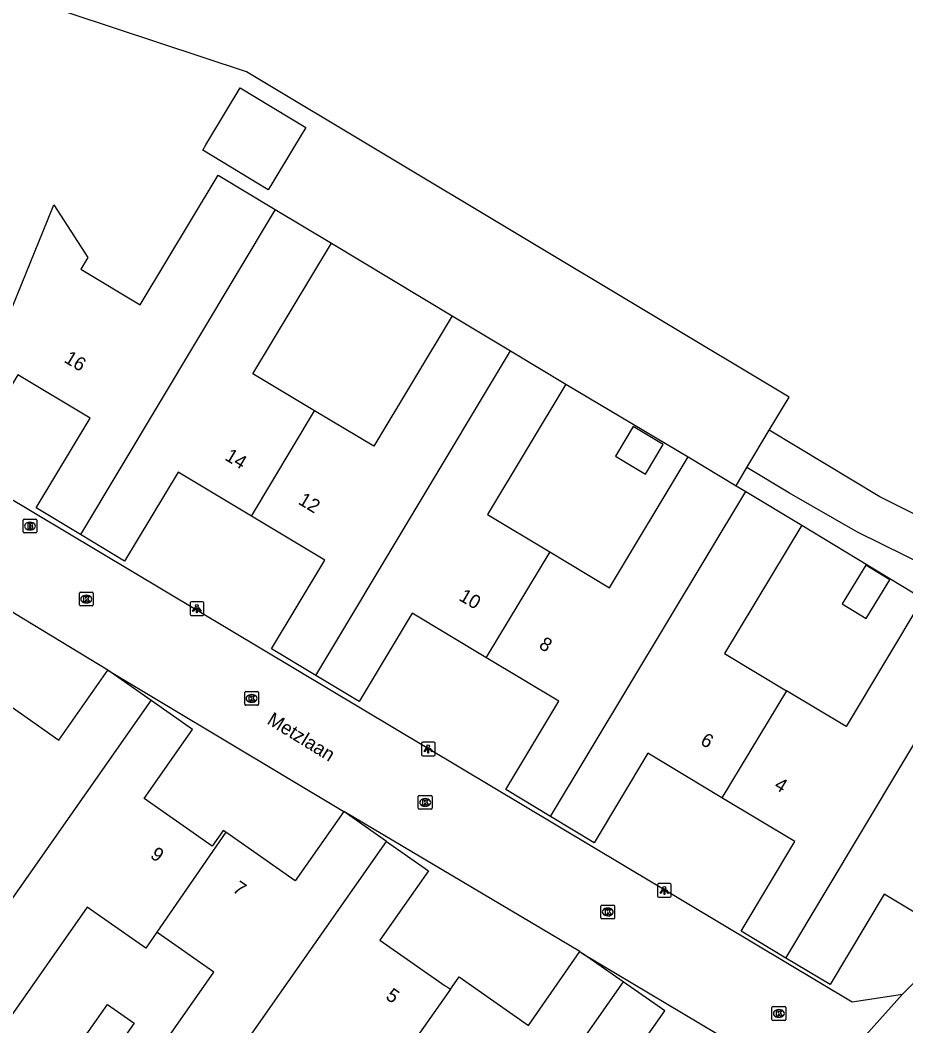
# Model space of a CAD drawing. Extents: x 158474 to 159560, y 388525 to 389605.
# Drawn here: x 158711.4 to 158776, y 389145.9 to 389219.3 of the extents above; entities that cross this region are included whole.
import ezdxf

# ---------------------------------------------------------------- set-up
doc = ezdxf.new("R2010")
doc.units = 0
for name, color, linetype in [('IMGEO_Brandkraan', 7, 'Continuous'), ('IMGEO_Erf', 7, 'Continuous'), ('IMGEO_Greppel_droge_sloot', 7, 'Continuous'), ('IMGEO_Groenvoorziening', 7, 'Continuous'), ('IMGEO_Kolk', 7, 'Continuous'), ('IMGEO_Lichtpunt', 7, 'Continuous'), ('IMGEO_Loofbos', 7, 'Continuous'), ('IMGEO_Openbare_ruimte_label', 7, 'Continuous'), ('IMGEO_Pand', 7, 'Continuous'), ('IMGEO_Pand_nummerreeks', 7, 'Continuous'), ('IMGEO_Rijbaan_lokaal_open', 7, 'Continuous')]:
    doc.layers.add(name, color=color, linetype=linetype)

msp = doc.modelspace()

# ---------------------------------------------------------------- linework, layer by layer
at = {"layer": 'IMGEO_Brandkraan'}
for p, q in [((158711.612, 389181.956), (158711.612, 389182.808)), ((158711.687, 389182.882), (158712.539, 389182.882)), ((158712.1, 389182.662), (158712.125, 389182.662)), ((158712.613, 389182.808), (158712.613, 389181.956)), ((158712.539, 389181.882), (158711.687, 389181.882)), ((158712.123, 389182.102), (158712.098, 389182.102))]:
    msp.add_line(p, q, dxfattribs=at)
for points in [[(158711.612, 389181.956), (158711.612, 389182.808)], [(158711.687, 389182.882), (158712.539, 389182.882)], [(158711.96, 389182.582), (158711.96, 389182.182), (158712.173, 389182.182)], [(158712.191, 389182.582), (158711.96, 389182.582)], [(158712.139, 389182.501), (158712.085, 389182.501), (158712.085, 389182.425)], [(158712.085, 389182.425), (158712.138, 389182.425)], [(158712.613, 389182.808), (158712.613, 389181.956)], [(158712.539, 389181.882), (158711.687, 389181.882)], [(158712.147, 389182.349), (158712.085, 389182.349), (158712.085, 389182.268)], [(158712.085, 389182.268), (158712.147, 389182.268)]]:
    msp.add_lwpolyline(points, dxfattribs=at)
for centre, radius, start, end in [((158711.689, 389182.806), 0.0765, 91.55205, 178.44795), ((158711.689, 389182.806), 0.0765, 91.55205, 178.44795), ((158712.14, 389182.463), 0.0379, 267.82845, 90.93552), ((158712.195, 389182.437), 0.145, 59.4692, 91.53667), ((158712.22, 389182.484), 0.0922, 285.51372, 58.15012), ((158712.225, 389182.292), 0.105, 301.31148, 78.98903), ((158712.537, 389182.806), 0.0765, 1.55205, 88.44795), ((158712.537, 389182.806), 0.0765, 1.55205, 88.44795), ((158711.689, 389181.958), 0.0765, 181.55205, 268.44795), ((158711.689, 389181.958), 0.0765, 181.55205, 268.44795), ((158712.148, 389182.308), 0.0404, 269.87594, 90.50774), ((158712.179, 389182.433), 0.251, 268.66757, 293.53466), ((158712.537, 389181.958), 0.0765, 271.55205, 358.44795), ((158712.537, 389181.958), 0.0765, 271.55205, 358.44795)]:
    msp.add_arc(centre, radius, start, end, dxfattribs=at)
for centre, major_axis, ratio, start_param, end_param in [((158712.099, 389182.382), (-0.387, 0.002), 0.722429, 4.712389, 7.853982), ((158712.124, 389182.382), (-0.39, 0.002), 0.717154, 1.570796, 4.712389)]:
    msp.add_ellipse(centre, major_axis=major_axis, ratio=ratio, start_param=start_param, end_param=end_param, dxfattribs=at)
at = {"layer": 'IMGEO_Erf'}
for points in [[(158734.093, 389203.017), (158742.899, 389197.719)], [(158751.203, 389192.731), (158760.121, 389187.423)]]:
    msp.add_lwpolyline(points, dxfattribs=at)
at = {"layer": 'IMGEO_Greppel_droge_sloot'}
for points in [[(158764.395, 389186.648), (158766.03, 389189.364)], [(158810.158, 389189.068), (158786.591, 389178.546), (158781.873, 389180.616), (158774.112, 389184.524), (158766.03, 389189.364)], [(158784.431, 389175.84), (158779.467, 389178.481), (158772.466, 389181.935), (158767.506, 389184.775), (158764.395, 389186.648)]]:
    msp.add_lwpolyline(points, dxfattribs=at)
at = {"layer": 'IMGEO_Groenvoorziening'}
for points in [[(158763.633, 389185.313), (158764.395, 389186.648)], [(158768.41, 389182.443), (158777.247, 389177.089)]]:
    msp.add_lwpolyline(points, dxfattribs=at)
at = {"layer": 'IMGEO_Kolk'}
for p, q in [((158715.716, 389176.63), (158715.716, 389177.482)), ((158715.791, 389177.556), (158716.643, 389177.556)), ((158716.204, 389177.336), (158716.229, 389177.336)), ((158716.717, 389177.482), (158716.717, 389176.63)), ((158716.643, 389176.556), (158715.791, 389176.556)), ((158716.227, 389176.776), (158716.202, 389176.776)), ((158727.773, 389169.381), (158727.773, 389170.233)), ((158727.848, 389170.307), (158728.7, 389170.307)), ((158728.261, 389170.087), (158728.286, 389170.087)), ((158728.774, 389170.233), (158728.774, 389169.381)), ((158728.7, 389169.307), (158727.848, 389169.307)), ((158728.284, 389169.527), (158728.259, 389169.527)), ((158740.437, 389161.798), (158740.437, 389162.65)), ((158740.512, 389162.724), (158741.364, 389162.724)), ((158741.438, 389162.65), (158741.438, 389161.798)), ((158740.948, 389161.944), (158740.923, 389161.944)), ((158740.925, 389162.504), (158740.95, 389162.504)), ((158741.364, 389161.724), (158740.512, 389161.724)), ((158753.759, 389153.808), (158753.759, 389154.66)), ((158753.834, 389154.734), (158754.686, 389154.734)), ((158754.76, 389154.66), (158754.76, 389153.808)), ((158754.27, 389153.954), (158754.245, 389153.954)), ((158754.247, 389154.514), (158754.272, 389154.514)), ((158754.686, 389153.734), (158753.834, 389153.734)), ((158766.235, 389146.403), (158766.235, 389147.255)), ((158766.31, 389147.329), (158767.162, 389147.329)), ((158767.236, 389147.255), (158767.236, 389146.403)), ((158766.746, 389146.549), (158766.721, 389146.549)), ((158766.723, 389147.109), (158766.748, 389147.109)), ((158767.162, 389146.329), (158766.31, 389146.329))]:
    msp.add_line(p, q, dxfattribs=at)
for points in [[(158715.716, 389176.63), (158715.716, 389177.482)], [(158715.791, 389177.556), (158716.643, 389177.556)], [(158716.717, 389177.482), (158716.717, 389176.63)], [(158716.643, 389176.556), (158715.791, 389176.556)], [(158716.037, 389177.256), (158716.16, 389177.256), (158716.16, 389177.105), (158716.29, 389177.256), (158716.454, 389177.256), (158716.308, 389177.105), (158716.461, 389176.856), (158716.309, 389176.856), (158716.224, 389177.02), (158716.16, 389176.953), (158716.16, 389176.856), (158716.037, 389176.856), (158716.037, 389177.256)], [(158727.773, 389169.381), (158727.773, 389170.233)], [(158727.848, 389170.307), (158728.7, 389170.307)], [(158728.094, 389170.007), (158728.217, 389170.007), (158728.217, 389169.856), (158728.347, 389170.007), (158728.511, 389170.007), (158728.365, 389169.856), (158728.518, 389169.607), (158728.366, 389169.607), (158728.281, 389169.771), (158728.217, 389169.704), (158728.217, 389169.607), (158728.094, 389169.607), (158728.094, 389170.007)], [(158728.774, 389170.233), (158728.774, 389169.381)], [(158728.7, 389169.307), (158727.848, 389169.307)], [(158740.437, 389161.798), (158740.437, 389162.65)], [(158740.512, 389162.724), (158741.364, 389162.724)], [(158741.438, 389162.65), (158741.438, 389161.798)], [(158740.758, 389162.424), (158740.881, 389162.424), (158740.881, 389162.273), (158741.011, 389162.424), (158741.175, 389162.424), (158741.029, 389162.273), (158741.182, 389162.024), (158741.03, 389162.024), (158740.945, 389162.188), (158740.881, 389162.121), (158740.881, 389162.024), (158740.758, 389162.024), (158740.758, 389162.424)], [(158741.364, 389161.724), (158740.512, 389161.724)], [(158753.759, 389153.808), (158753.759, 389154.66)], [(158753.834, 389154.734), (158754.686, 389154.734)], [(158754.76, 389154.66), (158754.76, 389153.808)], [(158754.08, 389154.434), (158754.203, 389154.434), (158754.203, 389154.283), (158754.333, 389154.434), (158754.497, 389154.434), (158754.351, 389154.283), (158754.504, 389154.034), (158754.352, 389154.034), (158754.267, 389154.198), (158754.203, 389154.131), (158754.203, 389154.034), (158754.08, 389154.034), (158754.08, 389154.434)], [(158754.686, 389153.734), (158753.834, 389153.734)], [(158766.235, 389146.403), (158766.235, 389147.255)], [(158766.31, 389147.329), (158767.162, 389147.329)], [(158767.236, 389147.255), (158767.236, 389146.403)], [(158766.556, 389147.029), (158766.679, 389147.029), (158766.679, 389146.878), (158766.809, 389147.029), (158766.973, 389147.029), (158766.827, 389146.878), (158766.98, 389146.629), (158766.828, 389146.629), (158766.743, 389146.793), (158766.679, 389146.726), (158766.679, 389146.629), (158766.556, 389146.629), (158766.556, 389147.029)], [(158767.162, 389146.329), (158766.31, 389146.329)]]:
    msp.add_lwpolyline(points, dxfattribs=at)
for centre, start, end in [((158715.793, 389177.48), 91.55205, 178.44795), ((158715.793, 389177.48), 91.55205, 178.44795), ((158716.641, 389177.48), 1.55205, 88.44795), ((158716.641, 389177.48), 1.55205, 88.44795), ((158715.793, 389176.632), 181.55205, 268.44795), ((158715.793, 389176.632), 181.55205, 268.44795), ((158716.641, 389176.632), 271.55205, 358.44795), ((158716.641, 389176.632), 271.55205, 358.44795), ((158727.85, 389170.231), 91.55205, 178.44795), ((158727.85, 389170.231), 91.55205, 178.44795), ((158728.698, 389170.231), 1.55205, 88.44795), ((158728.698, 389170.231), 1.55205, 88.44795), ((158727.85, 389169.383), 181.55205, 268.44795), ((158727.85, 389169.383), 181.55205, 268.44795), ((158728.698, 389169.383), 271.55205, 358.44795), ((158728.698, 389169.383), 271.55205, 358.44795), ((158740.514, 389162.648), 91.55205, 178.44795), ((158740.514, 389162.648), 91.55205, 178.44795), ((158741.362, 389162.648), 1.55205, 88.44795), ((158741.362, 389162.648), 1.55205, 88.44795), ((158740.514, 389161.8), 181.55205, 268.44795), ((158740.514, 389161.8), 181.55205, 268.44795), ((158741.362, 389161.8), 271.55205, 358.44795), ((158741.362, 389161.8), 271.55205, 358.44795), ((158753.836, 389154.658), 91.55205, 178.44795), ((158753.836, 389154.658), 91.55205, 178.44795), ((158754.684, 389154.658), 1.55205, 88.44795), ((158754.684, 389154.658), 1.55205, 88.44795), ((158753.836, 389153.81), 181.55205, 268.44795), ((158753.836, 389153.81), 181.55205, 268.44795), ((158754.684, 389153.81), 271.55205, 358.44795), ((158754.684, 389153.81), 271.55205, 358.44795), ((158766.312, 389147.253), 91.55205, 178.44795), ((158766.312, 389147.253), 91.55205, 178.44795), ((158767.16, 389147.253), 1.55205, 88.44795), ((158767.16, 389147.253), 1.55205, 88.44795), ((158766.312, 389146.405), 181.55205, 268.44795), ((158766.312, 389146.405), 181.55205, 268.44795), ((158767.16, 389146.405), 271.55205, 358.44795), ((158767.16, 389146.405), 271.55205, 358.44795)]:
    msp.add_arc(centre, 0.0765, start, end, dxfattribs=at)
for centre, major_axis, ratio, start_param, end_param in [((158716.203, 389177.056), (-0.387, 0.002), 0.722429, 4.712389, 7.853982), ((158716.228, 389177.056), (-0.39, 0.002), 0.717154, 1.570796, 4.712389), ((158728.26, 389169.807), (-0.387, 0.002), 0.722429, 4.712389, 7.853982), ((158728.285, 389169.807), (-0.39, 0.002), 0.717154, 1.570796, 4.712389), ((158740.924, 389162.224), (-0.387, 0.002), 0.722429, 4.712389, 7.853982), ((158740.949, 389162.224), (-0.39, 0.002), 0.717154, 1.570796, 4.712389), ((158754.246, 389154.234), (-0.387, 0.002), 0.722429, 4.712389, 7.853982), ((158754.271, 389154.234), (-0.39, 0.002), 0.717154, 1.570796, 4.712389), ((158766.722, 389146.829), (-0.387, 0.002), 0.722429, 4.712389, 7.853982), ((158766.747, 389146.829), (-0.39, 0.002), 0.717154, 1.570796, 4.712389)]:
    msp.add_ellipse(centre, major_axis=major_axis, ratio=ratio, start_param=start_param, end_param=end_param, dxfattribs=at)
at = {"layer": 'IMGEO_Lichtpunt'}
for p, q in [((158723.788, 389176.77), (158723.788, 389175.963)), ((158723.788, 389176.77), (158723.788, 389175.963)), ((158724.69, 389176.865), (158723.882, 389176.865)), ((158724.69, 389176.865), (158723.882, 389176.865)), ((158724.784, 389175.963), (158724.784, 389176.77)), ((158724.784, 389175.963), (158724.784, 389176.77)), ((158723.882, 389175.869), (158724.69, 389175.869)), ((158723.882, 389175.869), (158724.69, 389175.869)), ((158740.666, 389166.53), (158740.666, 389165.723)), ((158740.666, 389166.53), (158740.666, 389165.723)), ((158741.568, 389166.625), (158740.76, 389166.625)), ((158741.568, 389166.625), (158740.76, 389166.625)), ((158741.662, 389165.723), (158741.662, 389166.53)), ((158741.662, 389165.723), (158741.662, 389166.53)), ((158740.76, 389165.629), (158741.568, 389165.629)), ((158740.76, 389165.629), (158741.568, 389165.629)), ((158757.886, 389156.204), (158757.886, 389155.397)), ((158757.886, 389156.204), (158757.886, 389155.397)), ((158758.788, 389156.299), (158757.98, 389156.299)), ((158758.788, 389156.299), (158757.98, 389156.299)), ((158758.882, 389155.397), (158758.882, 389156.204)), ((158758.882, 389155.397), (158758.882, 389156.204)), ((158757.98, 389155.303), (158758.788, 389155.303)), ((158757.98, 389155.303), (158758.788, 389155.303))]:
    msp.add_line(p, q, dxfattribs=at)
for points in [[(158724.162, 389176.434), (158724.201, 389176.406), (158724.013, 389176.144), (158723.975, 389176.171), (158724.162, 389176.434)], [(158724.264, 389176.386), (158724.311, 389176.386), (158724.311, 389176.064), (158724.264, 389176.064), (158724.264, 389176.386)], [(158724.374, 389176.406), (158724.412, 389176.433), (158724.599, 389176.171), (158724.56, 389176.143), (158724.374, 389176.406)], [(158741.04, 389166.194), (158741.079, 389166.166), (158740.891, 389165.904), (158740.853, 389165.931), (158741.04, 389166.194)], [(158741.142, 389166.146), (158741.189, 389166.146), (158741.189, 389165.824), (158741.142, 389165.824), (158741.142, 389166.146)], [(158741.252, 389166.166), (158741.29, 389166.193), (158741.477, 389165.931), (158741.438, 389165.903), (158741.252, 389166.166)], [(158758.26, 389155.868), (158758.299, 389155.84), (158758.111, 389155.578), (158758.073, 389155.605), (158758.26, 389155.868)], [(158758.362, 389155.82), (158758.409, 389155.82), (158758.409, 389155.498), (158758.362, 389155.498), (158758.362, 389155.82)], [(158758.472, 389155.84), (158758.51, 389155.867), (158758.697, 389155.605), (158758.658, 389155.577), (158758.472, 389155.84)]]:
    msp.add_lwpolyline(points, dxfattribs=at)
for centre in [(158724.287, 389176.568), (158741.165, 389166.328), (158758.385, 389156.002)]:
    msp.add_circle(centre, 0.0994, dxfattribs=at)
for centre, start, end in [((158723.882, 389176.77), 90, 180), ((158723.882, 389176.77), 90, 180), ((158724.69, 389176.77), 0, 90), ((158724.69, 389176.77), 0, 90), ((158723.882, 389175.963), 180, 270), ((158723.882, 389175.963), 180, 270), ((158724.69, 389175.963), 270, 0), ((158724.69, 389175.963), 270, 360), ((158740.76, 389166.53), 90, 180), ((158740.76, 389166.53), 90, 180), ((158741.568, 389166.53), 0, 90), ((158741.568, 389166.53), 0, 90), ((158740.76, 389165.723), 180, 270), ((158740.76, 389165.723), 180, 270), ((158741.568, 389165.723), 270, 0), ((158741.568, 389165.723), 270, 360), ((158757.98, 389156.204), 90, 180), ((158757.98, 389156.204), 90, 180), ((158758.788, 389156.204), 0, 90), ((158758.788, 389156.204), 0, 90), ((158757.98, 389155.397), 180, 270), ((158757.98, 389155.397), 180, 270), ((158758.788, 389155.397), 270, 0), ((158758.788, 389155.397), 270, 360)]:
    msp.add_arc(centre, 0.0946, start, end, dxfattribs=at)
at = {"layer": 'IMGEO_Loofbos'}
msp.add_lwpolyline([(158766.03, 389189.364), (158767.477, 389191.78), (158727.896, 389215.503), (158702.299, 389223.987), (158700.087, 389221.525), (158686.996, 389223.41)], dxfattribs=at)
at = {"layer": 'IMGEO_Pand'}
for points in [[(158724.934, 389210.176), (158726.527, 389212.809), (158727.454, 389214.341), (158732.237, 389211.448), (158731.418, 389210.094), (158729.825, 389207.46), (158729.494, 389206.913), (158724.711, 389209.807), (158724.934, 389210.176)], [(158715.792, 389181.757), (158712.551, 389183.704), (158716.49, 389190.26), (158711.235, 389193.417), (158710.72, 389192.56), (158708.886, 389193.662), (158713.435, 389204.793), (158713.855, 389205.821), (158716.339, 389201.966), (158715.824, 389201.109), (158720.153, 389198.508), (158725.84, 389207.975), (158730.007, 389205.472)], [(158730.007, 389205.472), (158715.792, 389181.757)], [(158730.007, 389205.472), (158734.093, 389203.017)], [(158732.873, 389190.793), (158728.374, 389193.496), (158734.093, 389203.017)], [(158742.899, 389197.719), (158737.183, 389188.204), (158732.873, 389190.793)], [(158742.899, 389197.719), (158747.158, 389195.161)], [(158732.953, 389171.489), (158747.158, 389195.161)], [(158747.158, 389195.161), (158751.203, 389192.731)], [(158751.203, 389192.731), (158745.492, 389183.225), (158750.039, 389180.493)], [(158728.258, 389183.109), (158732.873, 389190.793)], [(158754.825, 389187.482), (158757.015, 389186.166), (158758.309, 389188.321), (158756.119, 389189.636), (158754.825, 389187.482)], [(158750.039, 389180.493), (158754.389, 389177.88), (158760.121, 389187.423)], [(158760.121, 389187.423), (158763.633, 389185.313)], [(158728.258, 389183.109), (158722.919, 389186.316), (158719.016, 389179.82), (158715.792, 389181.757)], [(158750.071, 389161.197), (158764.32, 389184.9)], [(158763.633, 389185.313), (158764.32, 389184.9)], [(158764.32, 389184.9), (158768.41, 389182.443)], [(158732.953, 389171.489), (158729.737, 389173.421), (158733.622, 389179.887), (158728.258, 389183.109)], [(158768.41, 389182.443), (158762.781, 389173.074), (158767.286, 389170.367)], [(158750.039, 389180.493), (158745.43, 389172.89), (158745.371, 389172.792)], [(158773.093, 389179.527), (158771.358, 389176.709), (158773.103, 389175.634), (158774.839, 389178.454), (158773.093, 389179.527)], [(158777.247, 389177.089), (158771.639, 389167.752), (158767.286, 389170.367)], [(158745.371, 389172.792), (158739.982, 389176.029), (158736.114, 389169.59), (158732.953, 389171.489)], [(158767.257, 389150.875), (158781.436, 389174.573)], [(158750.071, 389161.197), (158746.812, 389163.155), (158750.684, 389169.601), (158745.371, 389172.792)], [(158708.418, 389169.257), (158709.149, 389170.303), (158714.212, 389166.76), (158717.787, 389171.87)], [(158720.94, 389169.664), (158717.787, 389171.87)], [(158767.286, 389170.367), (158762.583, 389162.562)], [(158706.6, 389149.21), (158720.94, 389169.664)], [(158726.391, 389160.064), (158726.215, 389160.187), (158725.406, 389159.031), (158720.436, 389162.508), (158723.963, 389167.55), (158720.94, 389169.664)], [(158762.583, 389162.562), (158757.181, 389165.807), (158753.261, 389159.281), (158750.071, 389161.197)], [(158767.257, 389150.875), (158763.985, 389152.841), (158767.904, 389159.365), (158762.583, 389162.562)], [(158734.995, 389161.565), (158731.463, 389156.516), (158726.391, 389160.064)], [(158738.124, 389159.376), (158734.995, 389161.565)], [(158726.391, 389160.064), (158721.353, 389152.76)], [(158723.78, 389138.91), (158738.124, 389159.376)], [(158738.124, 389159.376), (158741.174, 389157.243), (158737.639, 389152.189), (158742.401, 389148.858), (158742.556, 389148.749), (158742.779, 389148.593)], [(158779.83, 389152.281), (158774.426, 389155.528), (158770.471, 389148.945), (158767.257, 389150.875)], [(158721.353, 389152.76), (158720.556, 389151.604), (158716.289, 389154.589), (158710.579, 389146.426)], [(158719.812, 389141.67), (158725.527, 389149.84), (158721.457, 389152.687), (158721.353, 389152.76)], [(158742.779, 389148.593), (158743.413, 389149.495), (158748.467, 389145.96), (158752.23, 389151.341)], [(158752.23, 389151.341), (158752.415, 389151.212)], [(158755.371, 389149.144), (158752.415, 389151.212)], [(158755.371, 389149.144), (158740.19, 389127.47)], [(158767.367, 389141.09), (158764.701, 389142.954), (158761.989, 389139.077), (158760.835, 389137.427), (158754.708, 389141.713), (158758.416, 389147.014), (158755.371, 389149.144)], [(158742.779, 389148.593), (158737.633, 389141.28)], [(158715.92, 389144.861), (158717.755, 389147.483), (158719.706, 389146.118), (158717.872, 389143.495), (158715.92, 389144.861)]]:
    msp.add_lwpolyline(points, dxfattribs=at)
at = {"layer": 'IMGEO_Rijbaan_lokaal_open'}
for points in [[(158699.672, 389190.531), (158700.46, 389190.505), (158772.095, 389147.687), (158775.758, 389148.251)], [(158717.787, 389171.87), (158700.627, 389182.286)], [(158717.787, 389171.87), (158734.995, 389161.565)], [(158752.23, 389151.341), (158734.995, 389161.565)], [(158775.758, 389148.251), (158779.83, 389152.281)], [(158752.415, 389151.212), (158767.109, 389142.447), (158767.367, 389141.09)], [(158775.758, 389148.251), (158767.718, 389139.244)]]:
    msp.add_lwpolyline(points, dxfattribs=at)

# ---------------------------------------------------------------- texts
at = {"layer": 'IMGEO_Openbare_ruimte_label'}
msp.add_text('Metzlaan', height=1, rotation=328.40751, dxfattribs=at).set_placement((158729.332, 389168.01))
at = {"layer": 'IMGEO_Pand_nummerreeks'}
for s, rotation, p in [('16', 329.00298, (158714.53, 389194.377)), ('14', 329.00791, (158726.256, 389187.251)), ('12', 329.00791, (158731.605, 389184.038)), ('10', 330.05054, (158743.329, 389177.009)), ('8', 327.95447, (158749.164, 389173.526)), ('6', 329.30443, (158760.94, 389166.506)), ('4', 328.69907, (158766.327, 389163.273)), ('9', 325.02093, (158720.815, 389158.239)), ('7', 325.02666, (158726.821, 389155.76)), ('5', 325.02093, (158737.991, 389147.939))]:
    msp.add_text(s, height=1, rotation=rotation, dxfattribs=at).set_placement(p)

doc.saveas('drawing.dxf')
